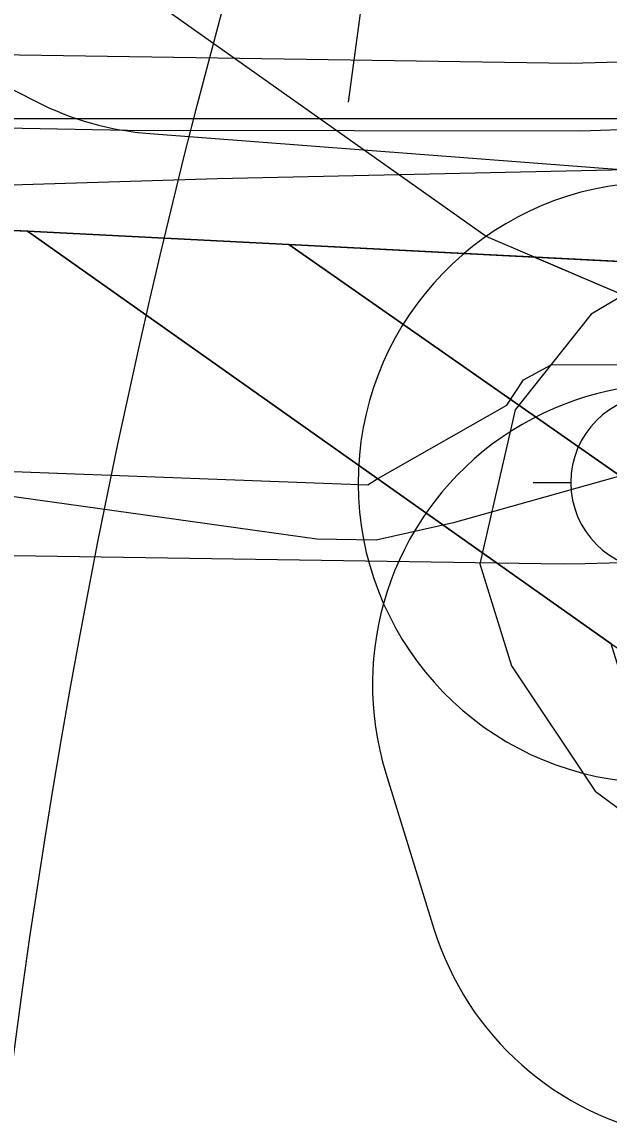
# Model space of a CAD drawing. Extents: x -706130 to -698555, y -971544 to -967260.
# Drawn here: x -704957.8 to -704899.1, y -969679.8 to -969570.5 of the extents above; entities that cross this region are included whole.
import ezdxf

# ---------------------------------------------------------------- set-up
doc = ezdxf.new("R2010")
doc.units = 0
for name, color, linetype in [('BPEJ hranice S', 7, 'Continuous'), ('BPEJ I-II trida ochrany S', 7, 'Continuous'), ('Docházková izochrona - VLAK N', 7, 'Continuous'), ('Elektro VN trafostanice S', 7, 'Continuous'), ('KN_Hranice_parcel', 7, 'Continuous'), ('KN_Hranice_parcel_vnitrni_kresba', 7, 'Continuous'), ('KN_Polygon parcely', 7, 'Continuous'), ('KN_POZEMKY_14_OSTATNI PLOCHA', 7, 'Continuous'), ('KN_POZEMKY_7_TTP', 7, 'Continuous'), ('KN_VYUZITI_16_ostatni plocha_silnice', 7, 'Continuous'), ('Komunikace I třídy osy S', 7, 'Continuous'), ('OP ELE VN_VVN_trafostanice', 7, 'Continuous'), ('OP lesa 30 m', 7, 'Continuous'), ('OP silnic S', 7, 'Continuous'), ('Plochy doprava silniční - silnice I třídy S', 7, 'Continuous'), ('Plochy smíšené nezastavěného území všeobecné S', 7, 'Continuous'), ('Plochy zemědělské všeobecné CELEK S', 7, 'Continuous'), ('Regulační bloky v krajině S', 7, 'Continuous'), ('Regulační bloky zastavěné S', 7, 'Continuous'), ('Spoje_dálkový komunikační kabel S', 7, 'Continuous'), ('Spoje_dálkový optický komunikační kabel S', 7, 'Continuous'), ('VÝŠKOPIS_vrstevnice doplňková', 7, 'Continuous'), ('VÝŠKOPIS_vrstevnice hlavní', 7, 'Continuous')]:
    doc.layers.add(name, color=color, linetype=linetype)

msp = doc.modelspace()

# ---------------------------------------------------------------- linework, layer by layer
at = {"layer": 'BPEJ hranice S'}
msp.add_lwpolyline([(-704646.88, -969681.81), (-704686.4, -969660.75), (-704687.51, -969660.15), (-704688.46, -969659.65), (-704710.47, -969647.95), (-704719.93, -969642.6), (-704720.03, -969642.53), (-704720.29, -969642.37), (-704726.97, -969637.97), (-704739.21, -969631.43), (-704739.3, -969631.38), (-704750.69, -969627.98), (-704759.2, -969626.78), (-704778.2, -969624.1), (-704824.11, -969620.24), (-704828.19, -969619.9), (-704856.86, -969612.51), (-704872.94, -969608.36), (-704906.55, -969593.99), (-704911.4, -969591.92), (-704946.01, -969567.44), (-704948.44, -969565.61), (-704954.5, -969561.07), (-704964.72, -969553.4)], dxfattribs=at)
msp.add_lwpolyline([(-704646.88, -969681.81), (-704686.4, -969660.75), (-704687.51, -969660.15), (-704688.46, -969659.65), (-704710.47, -969647.95), (-704719.93, -969642.6), (-704720.03, -969642.53), (-704720.29, -969642.37), (-704726.97, -969637.97), (-704739.21, -969631.43), (-704739.3, -969631.38), (-704750.69, -969627.98), (-704759.2, -969626.78), (-704778.2, -969624.1), (-704824.11, -969620.24), (-704828.19, -969619.9), (-704856.86, -969612.51), (-704872.94, -969608.36), (-704906.55, -969593.99), (-704911.4, -969591.92), (-704946.01, -969567.44), (-704948.44, -969565.61), (-704954.5, -969561.07), (-704964.72, -969553.4)], dxfattribs=at)
at = {"layer": 'BPEJ I-II trida ochrany S'}
for p, q in [((-704883.19, -969595.19), (-704906.54, -969594)), ((-704906.54, -969594), (-704872.94, -969608.36))]:
    msp.add_line(p, q, dxfattribs=at)
at = {"layer": 'Docházková izochrona - VLAK N'}
msp.add_circle((-704165.45, -969778.77), 800, dxfattribs=at)
at = {"layer": 'Elektro VN trafostanice S'}
msp.add_line((-704906.68, -969616.5), (-704902.93, -969616.5), dxfattribs=at)
for start, end in [(0, 180), (180, 0)]:
    msp.add_arc((-704894.18, -969616.5), 8.75, start, end, dxfattribs=at)
at = {"layer": 'KN_Hranice_parcel'}
for p, q in [((-704898.89, -969632.6), (-704957.23, -969591.41)), ((-704957.23, -969591.41), (-704931.09, -969592.74)), ((-704883.19, -969595.19), (-704931.09, -969592.74))]:
    msp.add_line(p, q, dxfattribs=at)
for points in [[(-704957.23, -969591.41), (-704966.03, -969590.96), (-705040.12, -969590.8)], [(-704931.09, -969592.74), (-704882.37, -969626.75), (-704875.17, -969629.13)]]:
    msp.add_lwpolyline(points, dxfattribs=at)
at = {"layer": 'KN_Hranice_parcel_vnitrni_kresba'}
msp.add_line((-704965.58, -969580.14), (-704884.14, -969580.13), dxfattribs=at)
at = {"layer": 'KN_Polygon parcely'}
for points in [[(-704966.03, -969590.96), (-704957.23, -969591.41), (-704931.09, -969592.74), (-704883.19, -969595.19), (-704852.19, -969597.52), (-704825.34, -969589.6), (-704822.44, -969588.58), (-704806.02, -969582.78), (-704793.56, -969578.37), (-704779.25, -969571.89), (-704776.91, -969570.23), (-704766.38, -969562.73), (-704751.64, -969555.06), (-704727.28, -969544.49), (-704702.84, -969531.96), (-704694.36, -969527.61), (-704687.37, -969524.03), (-704677.53, -969514.81)], [(-704959.61, -969793.3), (-704956.15, -969790.05), (-704953.9, -969787.93), (-704929.3, -969764.8), (-704902.79, -969738.9), (-704887.97, -969727.08), (-704867.55, -969714.5), (-704846.56, -969705.45), (-704819.88, -969701), (-704802.57, -969699.78), (-704786.05, -969700.86), (-704767.6, -969704.49), (-704755.65, -969706.92), (-704720.06, -969681.58), (-704763.78, -969671.8), (-704797.45, -969662.07), (-704845.86, -969664.02), (-704891.47, -969656.52), (-704898.89, -969632.6), (-704957.23, -969591.41), (-704966.03, -969590.96)], [(-704792.62, -969627.64), (-704803.22, -969627.55), (-704826.27, -969630.14), (-704860.46, -969633.99), (-704875.17, -969629.13), (-704882.37, -969626.75), (-704931.09, -969592.74), (-704957.23, -969591.41), (-704898.89, -969632.6), (-704892.75, -969636.66), (-704888.1, -969639.74), (-704862.48, -969646.87), (-704857.1, -969647.4), (-704800.56, -969640.35), (-704759.17, -969643.71)]]:
    msp.add_lwpolyline(points, dxfattribs=at)
msp.add_lwpolyline([(-704882.37, -969626.75), (-704875.17, -969629.13), (-704856.05, -969611.77), (-704847.91, -969608.6), (-704822.44, -969610.21), (-704822.44, -969588.58), (-704825.34, -969589.6), (-704852.19, -969597.52), (-704883.19, -969595.19), (-704931.09, -969592.74)], close=True, dxfattribs=at)
at = {"layer": 'KN_POZEMKY_14_OSTATNI PLOCHA'}
for p, q in [((-704957.23, -969591.41), (-704966.03, -969590.96)), ((-704931.09, -969592.74), (-704957.23, -969591.41)), ((-704898.89, -969632.6), (-704957.23, -969591.41)), ((-704957.23, -969591.41), (-704931.09, -969592.74)), ((-704883.19, -969595.19), (-704931.09, -969592.74)), ((-704931.09, -969592.74), (-704882.37, -969626.75))]:
    msp.add_line(p, q, dxfattribs=at)
at = {"layer": 'KN_POZEMKY_7_TTP'}
for p, q in [((-704966.03, -969590.96), (-704957.23, -969591.41)), ((-704957.23, -969591.41), (-704898.89, -969632.6)), ((-704931.09, -969592.74), (-704883.19, -969595.19)), ((-704882.37, -969626.75), (-704931.09, -969592.74))]:
    msp.add_line(p, q, dxfattribs=at)
at = {"layer": 'KN_VYUZITI_16_ostatni plocha_silnice'}
for p, q in [((-704957.23, -969591.41), (-704966.03, -969590.96)), ((-704931.09, -969592.74), (-704957.23, -969591.41)), ((-704898.89, -969632.6), (-704957.23, -969591.41)), ((-704957.23, -969591.41), (-704931.09, -969592.74)), ((-704883.19, -969595.19), (-704931.09, -969592.74)), ((-704931.09, -969592.74), (-704882.37, -969626.75))]:
    msp.add_line(p, q, dxfattribs=at)
at = {"layer": 'Komunikace I třídy osy S'}
msp.add_lwpolyline([(-704975.71, -969573.51), (-704902.92, -969574.62), (-704862.92, -969573.51), (-704840.51, -969570.92), (-704817.73, -969567.03), (-704798.46, -969561.66), (-704778.09, -969554.07), (-704744.38, -969538.51), (-704678.08, -969503.87), (-704660.5, -969495.81), (-704644.56, -969489.8), (-704622.52, -969483.87), (-704596.38, -969478.44), (-704542.14, -969472.57), (-704445.27, -969463.87)], dxfattribs=at)
at = {"layer": 'OP ELE VN_VVN_trafostanice'}
msp.add_arc((-704894.18, -969616.5), 30, 11.0105, 344.0236, dxfattribs=at)
at = {"layer": 'OP lesa 30 m'}
for p, q in [((-704994.96, -969558.77), (-704956.35, -969578.46)), ((-704945.01, -969581.64), (-704850.23, -969588.89)), ((-704921.41, -969645.53), (-704916.6, -969661.08))]:
    msp.add_line(p, q, dxfattribs=at)
for centre, start, end in [((-704942.72, -969551.73), 242.9797, 265.6258), ((-704892.75, -969636.66), 56.4809, 197.1881), ((-704887.94, -969652.21), 197.1881, 259.8034)]:
    msp.add_arc(centre, 30, start, end, dxfattribs=at)
at = {"layer": 'OP silnic S'}
msp.add_lwpolyline([(-705244.53, -969622.84), (-705159.11, -969622.4), (-705050.46, -969623.14), (-704976.21, -969623.51), (-704903.69, -969624.62), (-704901.53, -969624.6), (-704861.53, -969623.49), (-704857.17, -969623.18), (-704834.76, -969620.59), (-704832.09, -969620.21), (-704809.31, -969616.32), (-704804.3, -969615.19), (-704785.03, -969609.82), (-704781, -969608.51), (-704760.63, -969600.92), (-704757.14, -969599.46), (-704723.43, -969583.91), (-704721.23, -969582.83), (-704656.07, -969548.79), (-704641.23, -969541.98), (-704629.2, -969537.45), (-704610.93, -969532.53), (-704588.58, -969527.89), (-704549.1, -969523.62)], dxfattribs=at)
at = {"layer": 'Plochy doprava silniční - silnice I třídy S'}
for p, q in [((-704966.03, -969590.96), (-704957.23, -969591.41)), ((-704957.23, -969591.41), (-704931.09, -969592.74)), ((-704931.09, -969592.74), (-704883.19, -969595.19))]:
    msp.add_line(p, q, dxfattribs=at)
at = {"layer": 'Plochy smíšené nezastavěného území všeobecné S'}
msp.add_line((-704883.19, -969595.19), (-704931.09, -969592.74), dxfattribs=at)
msp.add_lwpolyline([(-704931.09, -969592.74), (-704957.23, -969591.41), (-704898.89, -969632.6)], dxfattribs=at)
at = {"layer": 'Plochy zemědělské všeobecné CELEK S'}
for p, q in [((-704957.23, -969591.41), (-704966.03, -969590.96)), ((-704898.89, -969632.6), (-704957.23, -969591.41))]:
    msp.add_line(p, q, dxfattribs=at)
at = {"layer": 'Regulační bloky v krajině S'}
for p, q in [((-704957.23, -969591.41), (-704966.03, -969590.96)), ((-704898.89, -969632.6), (-704957.23, -969591.41)), ((-704883.19, -969595.19), (-704931.09, -969592.74))]:
    msp.add_line(p, q, dxfattribs=at)
msp.add_lwpolyline([(-704931.09, -969592.74), (-704957.23, -969591.41), (-704898.89, -969632.6)], dxfattribs=at)
at = {"layer": 'Regulační bloky zastavěné S'}
for p, q in [((-704966.03, -969590.96), (-704957.23, -969591.41)), ((-704957.23, -969591.41), (-704931.09, -969592.74)), ((-704931.09, -969592.74), (-704883.19, -969595.19))]:
    msp.add_line(p, q, dxfattribs=at)
at = {"layer": 'Spoje_dálkový komunikační kabel S'}
msp.add_lwpolyline([(-704978.18, -969614.67), (-704923.22, -969616.73), (-704922.37, -969616.21), (-704909.33, -969608.79), (-704907.65, -969606.23), (-704904.89, -969604.74), (-704889.18, -969604.68), (-704878.49, -969605.3), (-704874.92, -969603.6), (-704869.22, -969604.46), (-704839.95, -969599.87), (-704814.92, -969593.9), (-704786.66, -969588.48), (-704763.54, -969585.61), (-704738.78, -969586.83), (-704727.92, -969588.54), (-704718.06, -969590.19), (-704706.8, -969590.16), (-704703.8, -969592.29), (-704623.94, -969604.41), (-704605.38, -969606.95), (-704602.38, -969608.44), (-704453.39, -969629.54)], dxfattribs=at)
at = {"layer": 'Spoje_dálkový optický komunikační kabel S'}
msp.add_lwpolyline([(-704959.51, -969617.75), (-704928.31, -969622.12), (-704922.39, -969622.22), (-704914.51, -969620.45), (-704894.94, -969614.96), (-704867.66, -969609.23), (-704859.92, -969608.59), (-704824.05, -969604.98), (-704797.42, -969600.68), (-704781.15, -969597.88), (-704778.79, -969597.34), (-704776.45, -969595.76), (-704763.93, -969588.5), (-704749.25, -969578.91), (-704731.19, -969567.14), (-704728.44, -969565.49), (-704726.9, -969563.85), (-704709.64, -969542.09), (-704708.13, -969540.71), (-704706.28, -969540.59), (-704704.03, -969540.93), (-704699.2, -969541.21), (-704690.48, -969541.6), (-704684.22, -969541.73)], dxfattribs=at)
at = {"layer": 'VÝŠKOPIS_vrstevnice doplňková'}
for points in [[(-705020.23, -969579.18), (-704975.22, -969580.77), (-704947.24, -969581.32), (-704901.97, -969581.39), (-704856.94, -969579.86), (-704824.25, -969574.79), (-704800.38, -969567.99)], [(-704798.49, -969570.87), (-704834.12, -969580.12), (-704850.26, -969582.49), (-704869.74, -969584.01), (-704897.34, -969585.28), (-704938.27, -969586.16), (-704976.19, -969587.34), (-705007.76, -969587.78)]]:
    msp.add_lwpolyline(points, dxfattribs=at)
at = {"layer": 'VÝŠKOPIS_vrstevnice hlavní'}
for points in [[(-704899.3, -969557.81), (-704905.42, -969563.88), (-704923.73, -969567.88), (-704925.16, -969578.51)], [(-704881.05, -969584.53), (-704879.66, -969588.73), (-704885.77, -969590.75), (-704900.9, -969599.69), (-704908.48, -969609.25), (-704912.02, -969624.63), (-704908.86, -969634.8), (-704900.48, -969647.32), (-704884.26, -969659.28), (-704860.75, -969663.42), (-704841.3, -969663.2), (-704815.21, -969659.04), (-704783.25, -969658.75), (-704771.27, -969659.32), (-704755.29, -969661.32), (-704739.31, -969665.31), (-704722.19, -969671.16), (-704695.79, -969683.43)]]:
    msp.add_lwpolyline(points, dxfattribs=at)

doc.saveas('drawing.dxf')
